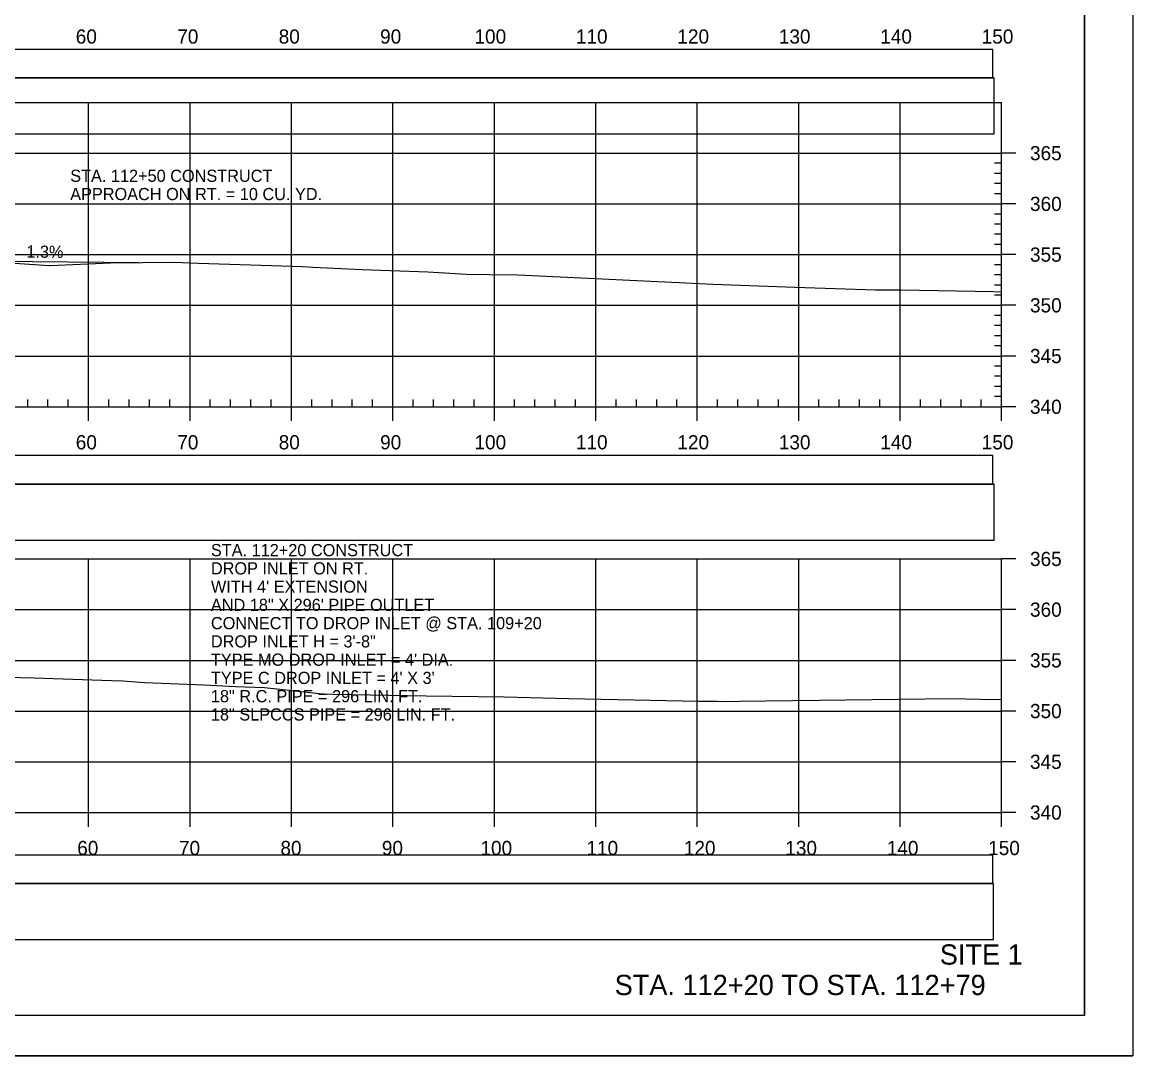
# Model space of a CAD drawing. Extents: x 1368122 to 1710785, y 373130 to 557566.
# Drawn here: x 1368742.3 to 1368851.8, y 375263.7 to 375365.6 of the extents above; entities that cross this region are included whole.
import ezdxf

# ---------------------------------------------------------------- set-up
doc = ezdxf.new("R2010")
doc.units = 0
for name, color, linetype in [('R_Alt Surface', 7, 'Continuous'), ('R_Axis', 7, 'Continuous'), ('R_Axis Annot', 7, 'Continuous'), ('R_Border', 7, 'Continuous'), ('R_Draft', 7, 'Continuous'), ('R_Drive', 7, 'Continuous'), ('R_Exist Surface', 7, 'Continuous'), ('R_Grid', 7, 'Continuous'), ('R_No Plot', 7, 'Continuous'), ('R_Water', 7, 'Continuous'), ('R_Water Annot', 7, 'Continuous'), ('R_Xsect Elev', 7, 'Continuous')]:
    doc.layers.add(name, color=color, linetype=linetype)

msp = doc.modelspace()

# ---------------------------------------------------------------- linework, layer by layer
at = {"layer": 'R_Alt Surface'}
for points in [[(1368539.73, 375360.1), (1368838.03, 375360.1), (1368838.03, 375362.92), (1368539.73, 375362.92)], [(1368539.73, 375320.06), (1368838.03, 375320.06), (1368838.03, 375322.88), (1368539.73, 375322.88)], [(1368539.73, 375280.68), (1368838.03, 375280.68), (1368838.03, 375283.5), (1368539.73, 375283.5)], [(1368539.67, 375275.16), (1368838.09, 375275.16), (1368838.09, 375280.68), (1368539.67, 375280.68)]]:
    msp.add_lwpolyline(points, close=True, dxfattribs=at)
at = {"layer": 'R_Axis'}
for p, q in [((1368838.88, 375327.69), (1368838.88, 375352.69)), ((1368840.28, 375352.69), (1368838.88, 375352.69)), ((1368838.88, 375351.69), (1368838.18, 375351.69)), ((1368838.88, 375350.69), (1368838.18, 375350.69)), ((1368838.88, 375349.69), (1368838.18, 375349.69)), ((1368838.88, 375348.69), (1368838.18, 375348.69)), ((1368840.28, 375347.69), (1368838.88, 375347.69)), ((1368838.88, 375346.69), (1368838.18, 375346.69)), ((1368838.88, 375345.69), (1368838.18, 375345.69)), ((1368838.88, 375344.69), (1368838.18, 375344.69)), ((1368838.88, 375343.69), (1368838.18, 375343.69)), ((1368840.28, 375342.69), (1368838.88, 375342.69)), ((1368838.88, 375341.69), (1368838.18, 375341.69)), ((1368838.88, 375340.69), (1368838.18, 375340.69)), ((1368838.88, 375339.69), (1368838.18, 375339.69)), ((1368838.88, 375338.69), (1368838.18, 375338.69)), ((1368840.28, 375337.69), (1368838.88, 375337.69)), ((1368838.88, 375336.69), (1368838.18, 375336.69)), ((1368838.88, 375335.69), (1368838.18, 375335.69)), ((1368838.88, 375334.69), (1368838.18, 375334.69)), ((1368838.88, 375333.69), (1368838.18, 375333.69)), ((1368840.28, 375332.69), (1368838.88, 375332.69)), ((1368838.88, 375331.69), (1368838.18, 375331.69)), ((1368838.88, 375330.69), (1368838.18, 375330.69)), ((1368838.88, 375329.69), (1368838.18, 375329.69)), ((1368538.88, 375327.69), (1368838.88, 375327.69)), ((1368742.88, 375327.69), (1368742.88, 375328.39)), ((1368744.88, 375327.69), (1368744.88, 375328.39)), ((1368746.88, 375327.69), (1368746.88, 375328.39)), ((1368748.88, 375326.29), (1368748.88, 375327.69)), ((1368750.88, 375327.69), (1368750.88, 375328.39)), ((1368752.88, 375327.69), (1368752.88, 375328.39)), ((1368754.88, 375327.69), (1368754.88, 375328.39)), ((1368756.88, 375327.69), (1368756.88, 375328.39)), ((1368758.88, 375326.29), (1368758.88, 375327.69)), ((1368760.88, 375327.69), (1368760.88, 375328.39)), ((1368762.88, 375327.69), (1368762.88, 375328.39)), ((1368764.88, 375327.69), (1368764.88, 375328.39)), ((1368766.88, 375327.69), (1368766.88, 375328.39)), ((1368768.88, 375326.29), (1368768.88, 375327.69)), ((1368770.88, 375327.69), (1368770.88, 375328.39)), ((1368772.88, 375327.69), (1368772.88, 375328.39)), ((1368774.88, 375327.69), (1368774.88, 375328.39)), ((1368776.88, 375327.69), (1368776.88, 375328.39)), ((1368778.88, 375326.29), (1368778.88, 375327.69)), ((1368780.88, 375327.69), (1368780.88, 375328.39)), ((1368782.88, 375327.69), (1368782.88, 375328.39)), ((1368784.88, 375327.69), (1368784.88, 375328.39)), ((1368786.88, 375327.69), (1368786.88, 375328.39)), ((1368788.88, 375326.29), (1368788.88, 375327.69)), ((1368790.88, 375327.69), (1368790.88, 375328.39)), ((1368792.88, 375327.69), (1368792.88, 375328.39)), ((1368794.88, 375327.69), (1368794.88, 375328.39)), ((1368796.88, 375327.69), (1368796.88, 375328.39)), ((1368798.88, 375326.29), (1368798.88, 375327.69)), ((1368800.88, 375327.69), (1368800.88, 375328.39)), ((1368802.88, 375327.69), (1368802.88, 375328.39)), ((1368804.88, 375327.69), (1368804.88, 375328.39)), ((1368806.88, 375327.69), (1368806.88, 375328.39)), ((1368808.88, 375326.29), (1368808.88, 375327.69)), ((1368810.88, 375327.69), (1368810.88, 375328.39)), ((1368812.88, 375327.69), (1368812.88, 375328.39)), ((1368814.88, 375327.69), (1368814.88, 375328.39)), ((1368816.88, 375327.69), (1368816.88, 375328.39)), ((1368818.88, 375326.29), (1368818.88, 375327.69)), ((1368820.88, 375327.69), (1368820.88, 375328.39)), ((1368822.88, 375327.69), (1368822.88, 375328.39)), ((1368824.88, 375327.69), (1368824.88, 375328.39)), ((1368826.88, 375327.69), (1368826.88, 375328.39)), ((1368828.88, 375326.29), (1368828.88, 375327.69)), ((1368830.88, 375327.69), (1368830.88, 375328.39)), ((1368832.88, 375327.69), (1368832.88, 375328.39)), ((1368834.88, 375327.69), (1368834.88, 375328.39)), ((1368836.88, 375327.69), (1368836.88, 375328.39)), ((1368838.88, 375328.69), (1368838.18, 375328.69)), ((1368838.88, 375326.29), (1368838.88, 375327.69)), ((1368840.28, 375327.69), (1368838.88, 375327.69)), ((1368838.88, 375287.69), (1368838.88, 375312.69)), ((1368840.28, 375312.69), (1368838.88, 375312.69)), ((1368840.28, 375307.69), (1368838.88, 375307.69)), ((1368840.28, 375302.69), (1368838.88, 375302.69)), ((1368840.28, 375297.69), (1368838.88, 375297.69)), ((1368840.28, 375292.69), (1368838.88, 375292.69)), ((1368538.88, 375287.69), (1368838.88, 375287.69)), ((1368748.88, 375286.29), (1368748.88, 375287.69)), ((1368758.88, 375286.29), (1368758.88, 375287.69)), ((1368768.88, 375286.29), (1368768.88, 375287.69)), ((1368778.88, 375286.29), (1368778.88, 375287.69)), ((1368788.88, 375286.29), (1368788.88, 375287.69)), ((1368798.88, 375286.29), (1368798.88, 375287.69)), ((1368808.88, 375286.29), (1368808.88, 375287.69)), ((1368818.88, 375286.29), (1368818.88, 375287.69)), ((1368828.88, 375286.29), (1368828.88, 375287.69)), ((1368838.88, 375286.29), (1368838.88, 375287.69)), ((1368840.28, 375287.69), (1368838.88, 375287.69))]:
    msp.add_line(p, q, dxfattribs=at)
at = {"layer": 'R_Border'}
for q in [(1368847.06, 375473.15), (1368530.88, 375267.69)]:
    msp.add_line((1368847.06, 375267.69), q, dxfattribs=at)
at = {"layer": 'R_Drive'}
msp.add_line((1368738.49, 375342.06), (1368753.88, 375341.91), dxfattribs=at)
at = {"layer": 'R_Exist Surface'}
for points in [[(1368738.67, 375342.05), (1368744.98, 375341.61), (1368745.1, 375341.6), (1368751.04, 375341.88), (1368757.36, 375341.94), (1368759.73, 375341.85), (1368769.97, 375341.52), (1368771.01, 375341.45), (1368775.86, 375341.22), (1368782.32, 375340.98), (1368786.12, 375340.76), (1368788.37, 375340.73), (1368791.22, 375340.68), (1368807.77, 375339.9), (1368810.46, 375339.78), (1368818.5, 375339.47), (1368826.46, 375339.23), (1368828.94, 375339.23), (1368838.04, 375339.04), (1368838.88, 375339.01)], [(1368740.85, 375301.04), (1368743.53, 375300.97), (1368751.14, 375300.72), (1368752.26, 375300.66), (1368754.41, 375300.51), (1368760.24, 375300.26), (1368763.36, 375300.12), (1368766.23, 375300.01), (1368771.95, 375299.39), (1368772.08, 375299.38), (1368772.97, 375299.36), (1368782.15, 375299.2), (1368789.85, 375299.1), (1368796.22, 375298.94), (1368809.03, 375298.67), (1368810.8, 375298.65), (1368811.22, 375298.63), (1368813.09, 375298.66), (1368833.99, 375298.92), (1368836.78, 375298.87), (1368838.88, 375298.84)]]:
    msp.add_lwpolyline(points, dxfattribs=at)
at = {"layer": 'R_Grid'}
for p, q in [((1368538.88, 375357.69), (1368838.88, 375357.69)), ((1368748.88, 375327.69), (1368748.88, 375357.69)), ((1368758.88, 375327.69), (1368758.88, 375357.69)), ((1368768.88, 375327.69), (1368768.88, 375357.69)), ((1368778.88, 375327.69), (1368778.88, 375357.69)), ((1368788.88, 375327.69), (1368788.88, 375357.69)), ((1368798.88, 375327.69), (1368798.88, 375357.69)), ((1368808.88, 375327.69), (1368808.88, 375357.69)), ((1368818.88, 375327.69), (1368818.88, 375357.69)), ((1368828.88, 375327.69), (1368828.88, 375357.69)), ((1368838.88, 375327.69), (1368838.88, 375357.69)), ((1368538.88, 375352.69), (1368838.88, 375352.69)), ((1368538.88, 375352.69), (1368838.88, 375352.69)), ((1368748.88, 375327.69), (1368748.88, 375352.69)), ((1368758.88, 375327.69), (1368758.88, 375352.69)), ((1368768.88, 375327.69), (1368768.88, 375352.69)), ((1368778.88, 375327.69), (1368778.88, 375352.69)), ((1368788.88, 375327.69), (1368788.88, 375352.69)), ((1368798.88, 375327.69), (1368798.88, 375352.69)), ((1368808.88, 375327.69), (1368808.88, 375352.69)), ((1368818.88, 375327.69), (1368818.88, 375352.69)), ((1368828.88, 375327.69), (1368828.88, 375352.69)), ((1368838.88, 375327.69), (1368838.88, 375352.69)), ((1368538.88, 375347.69), (1368838.88, 375347.69)), ((1368538.88, 375347.69), (1368838.88, 375347.69)), ((1368538.88, 375342.69), (1368838.88, 375342.69)), ((1368538.88, 375342.69), (1368838.88, 375342.69)), ((1368538.88, 375337.69), (1368838.88, 375337.69)), ((1368538.88, 375337.69), (1368838.88, 375337.69)), ((1368538.88, 375332.69), (1368838.88, 375332.69)), ((1368538.88, 375332.69), (1368838.88, 375332.69)), ((1368538.88, 375327.69), (1368838.88, 375327.69)), ((1368538.88, 375327.69), (1368838.88, 375327.69)), ((1368538.88, 375312.69), (1368838.88, 375312.69)), ((1368748.88, 375287.69), (1368748.88, 375312.69)), ((1368758.88, 375287.69), (1368758.88, 375312.69)), ((1368768.88, 375287.69), (1368768.88, 375312.69)), ((1368778.88, 375287.69), (1368778.88, 375312.69)), ((1368788.88, 375287.69), (1368788.88, 375312.69)), ((1368798.88, 375287.69), (1368798.88, 375312.69)), ((1368808.88, 375287.69), (1368808.88, 375312.69)), ((1368818.88, 375287.69), (1368818.88, 375312.69)), ((1368828.88, 375287.69), (1368828.88, 375312.69)), ((1368838.88, 375287.69), (1368838.88, 375312.69)), ((1368538.88, 375307.69), (1368838.88, 375307.69)), ((1368538.88, 375302.69), (1368838.88, 375302.69)), ((1368538.88, 375297.69), (1368838.88, 375297.69)), ((1368538.88, 375292.69), (1368838.88, 375292.69)), ((1368538.88, 375287.69), (1368838.88, 375287.69))]:
    msp.add_line(p, q, dxfattribs=at)
at = {"layer": 'R_No Plot'}
msp.add_line((1368518.48, 375263.71), (1368851.81, 375263.71), dxfattribs=at)
for points in [[(1368518.47, 375477.04), (1368851.81, 375477.04), (1368851.81, 375263.71), (1368518.47, 375263.71)], [(1368764.8, 375473.15), (1368784.42, 375473.15), (1368784.42, 375463.27), (1368800.53, 375463.27), (1368823.73, 375463.27), (1368823.85, 375435.11), (1368847.06, 375435.11), (1368847.06, 375267.69), (1368530.88, 375267.69), (1368530.88, 375473.15)]]:
    msp.add_lwpolyline(points, close=True, dxfattribs=at)
at = {"layer": 'R_Water'}
for points in [[(1368539.73, 375354.58), (1368838.15, 375354.58), (1368838.15, 375360.1), (1368539.73, 375360.1)], [(1368539.73, 375314.54), (1368838.15, 375314.54), (1368838.15, 375320.06), (1368539.73, 375320.06)]]:
    msp.add_lwpolyline(points, close=True, dxfattribs=at)

# ---------------------------------------------------------------- texts
at = {"layer": 'R_Axis Annot'}
for s, p in [('60', (1368747.62, 375363.49)), ('70', (1368757.62, 375363.49)), ('80', (1368767.62, 375363.49)), ('90', (1368777.62, 375363.49)), ('100', (1368786.92, 375363.49)), ('110', (1368796.92, 375363.49)), ('120', (1368806.92, 375363.49)), ('130', (1368816.92, 375363.49)), ('140', (1368826.92, 375363.49)), ('150', (1368836.92, 375363.49)), ('365', (1368841.68, 375351.99)), ('360', (1368841.68, 375346.99)), ('355', (1368841.68, 375341.99)), ('350', (1368841.68, 375336.99)), ('345', (1368841.68, 375331.99)), ('340', (1368841.68, 375326.99)), ('60', (1368747.62, 375323.49)), ('70', (1368757.62, 375323.49)), ('80', (1368767.62, 375323.49)), ('90', (1368777.62, 375323.49)), ('100', (1368786.92, 375323.49)), ('110', (1368796.92, 375323.49)), ('120', (1368806.92, 375323.49)), ('130', (1368816.92, 375323.49)), ('140', (1368826.92, 375323.49)), ('150', (1368836.92, 375323.49)), ('365', (1368841.68, 375311.99)), ('360', (1368841.68, 375306.99)), ('355', (1368841.68, 375301.99)), ('350', (1368841.68, 375296.99)), ('345', (1368841.68, 375291.99)), ('340', (1368841.68, 375286.99)), ('60', (1368747.76, 375283.49)), ('70', (1368757.79, 375283.49)), ('80', (1368767.79, 375283.49)), ('90', (1368777.79, 375283.49)), ('100', (1368787.51, 375283.49)), ('110', (1368797.96, 375283.49)), ('120', (1368807.56, 375283.49)), ('130', (1368817.56, 375283.49)), ('140', (1368827.56, 375283.49)), ('150', (1368837.56, 375283.49))]:
    msp.add_text(s, height=1.4, dxfattribs=at).set_placement(p)
at = {"layer": 'R_Draft'}
for s, p in [('SITE 1', (1368832.79, 375272.69)), ('STA. 112+20 TO STA. 112+79', (1368800.74, 375269.69))]:
    msp.add_text(s, height=2, dxfattribs=at).set_placement(p)
at = {"layer": 'R_Water Annot'}
for s, p in [('STA. 112+50 CONSTRUCT', (1368747.07, 375349.86)), ('APPROACH ON RT. = 10 CU. YD.', (1368747.07, 375348.06)), ('STA. 112+20 CONSTRUCT', (1368760.94, 375312.96)), ('DROP INLET ON RT.', (1368760.94, 375311.16)), ("WITH 4' EXTENSION", (1368760.94, 375309.36)), ('AND 18" X 296\' PIPE OUTLET', (1368760.94, 375307.56)), ('CONNECT TO DROP INLET @ STA. 109+20', (1368760.94, 375305.76)), ('DROP INLET H = 3\'-8"', (1368760.94, 375303.96)), ("TYPE MO DROP INLET = 4' DIA.", (1368760.94, 375302.16)), ("TYPE C DROP INLET = 4' X 3'", (1368760.94, 375300.36)), ('18" R.C. PIPE = 296 LIN. FT.', (1368760.94, 375298.56)), ('18" SLPCCS PIPE = 296 LIN. FT.', (1368760.94, 375296.76))]:
    msp.add_text(s, height=1.2, dxfattribs=at).set_placement(p)
at = {"layer": 'R_Xsect Elev'}
msp.add_text('1.3%', height=1.2, rotation=359.2497, dxfattribs=at).set_placement((1368742.74, 375342.4))

doc.saveas('drawing.dxf')
